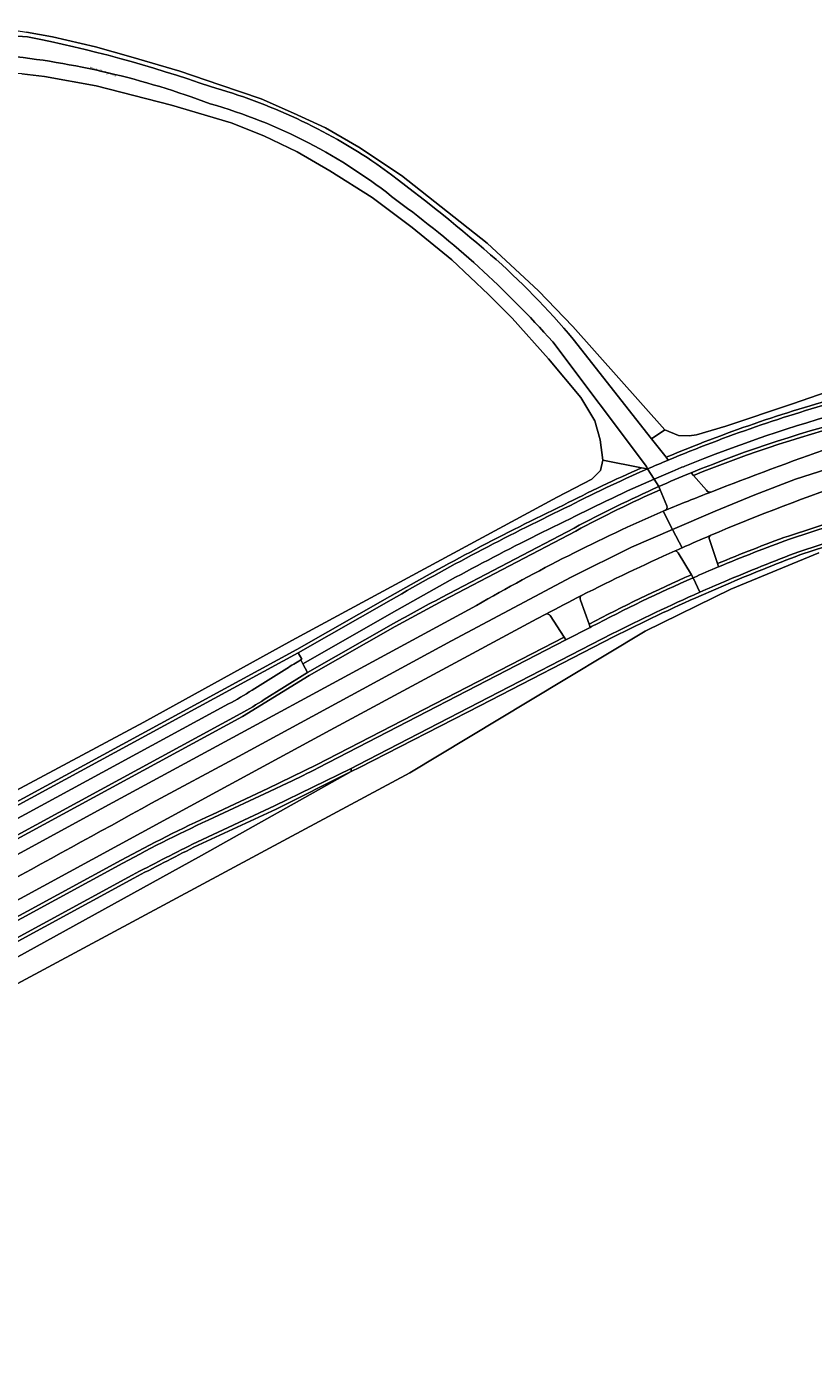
# Model space of a CAD drawing. Header units: metres. Extents: x 197700 to 204338, y 317132 to 325229.
# Tile 461 of 656: x 201535 to 201650, y 319127 to 319324. Entities that reach past the tile are written whole.
import ezdxf
from ezdxf.enums import TextEntityAlignment as Align

# ---------------------------------------------------------------- set-up
doc = ezdxf.new("R2010")
doc.units = ezdxf.units.M
for name, color, linetype, lineweight in [('B-WE-GR-BOUWLAND-GV', 80, 'Continuous', 13), ('B-WE-GR-GRAS-GV', 60, 'Continuous', 13), ('B-WE-IE-TERREINAFSCHEIDING_KUNSTMATIG_HEKWERK-G', 20, 'IE-TERREINAFSCHEIDING-KUNSTMATIG', 18), ('B-WE-OG-TERREIN_CULTUURSCHEIDING-GV', 7, 'Continuous', 18), ('B-WE-OG-TOPOGRAFIE-T18', 10, 'Continuous', 18), ('B-WE-OG-WEG-GV', 7, 'Continuous', 18), ('B-WE-VH-VERHARDING_ASFALT-GV', 252, 'Continuous', 18), ('B-WE-VH-VERHARDING_BETONSTRAATSTEEN-GV', 252, 'Continuous', 18), ('B-WE-VH-VERHARDING_TEGEL-GV', 252, 'Continuous', 18)]:
    doc.layers.add(name, color=color, linetype=linetype, lineweight=lineweight)
doc.styles.add('NLCS-ISO-M200-T18', font='NLCS-ISO.ttf', dxfattribs={"height": 0.36})
doc.linetypes.add('IE-TERREINAFSCHEIDING-KUNSTMATIG', pattern='A,4,[82,NLCS.SHX,S=0.75,R=90,X=0,Y=0],4,-2', length=10)

msp = doc.modelspace()

# ---------------------------------------------------------------- linework, layer by layer
at = {"layer": 'B-WE-GR-BOUWLAND-GV'}
for points in [[(201534.653, 319323.671), (201538.452, 319322.967), (201544.778, 319321.496), (201549.952, 319320.035), (201557.184, 319317.906), (201563.079, 319315.913), (201569.141, 319313.835), (201573.88, 319311.728), (201578.591, 319309.603), (201583.496, 319306.765), (201589.763, 319302.578), (201602.342, 319292.644), (201609.888, 319285.632), (201614.964, 319280.365), (201628.488, 319265.205), (201630.498, 319264.381), (201632.048, 319264.301), (201633.159, 319264.443), (201637.467, 319265.757), (201647.249, 319269.038), (201663.5, 319274.632)], [(201651.135, 319247.107), (201638.165, 319241.794), (201625.589, 319235.607), (201608.491, 319225.317), (201591.006, 319214.793), (201573.028, 319205.135), (201520.832, 319177.092)]]:
    msp.add_lwpolyline(points, dxfattribs=at)
at = {"layer": 'B-WE-GR-GRAS-GV'}
msp.add_lwpolyline([(201528.105, 319209.557), (201551.891, 319222.241), (201573.657, 319234.24), (201612.646, 319255.309), (201617.758, 319257.971), (201619.029, 319259.199), (201619.358, 319260.737), (201618.987, 319263.715), (201618.207, 319266.512), (201616.144, 319269.937), (201611.384, 319275.651), (201606.029, 319281.594), (201602.542, 319285.101), (201597.161, 319290.164), (201591.347, 319294.943), (201585.432, 319299.357), (201579.232, 319303.278), (201574.444, 319306.058), (201569.504, 319308.39), (201564.726, 319310.334), (201555.974, 319312.911), (201544.857, 319315.735), (201537.272, 319317.129), (201533.958, 319317.503)], dxfattribs=at)
at = {"layer": 'B-WE-IE-TERREINAFSCHEIDING_KUNSTMATIG_HEKWERK-G'}
for points in [[(201507.09, 319320.91), (201510.722, 319322.023), (201517.481, 319323.566), (201523.739, 319324.183), (201527.73, 319324.418), (201531.868, 319324.095), (201534.653, 319323.671), (201538.452, 319322.967), (201544.778, 319321.496), (201549.952, 319320.035), (201557.184, 319317.906), (201563.079, 319315.913), (201569.141, 319313.835), (201573.88, 319311.728), (201578.591, 319309.603), (201583.496, 319306.765), (201589.763, 319302.578), (201602.342, 319292.644), (201609.888, 319285.632), (201614.964, 319280.365), (201628.488, 319265.205)], [(201619.358, 319260.737), (201618.987, 319263.715), (201618.207, 319266.512), (201616.144, 319269.937), (201611.384, 319275.651), (201606.029, 319281.594), (201602.542, 319285.101), (201597.161, 319290.164), (201591.347, 319294.943), (201585.432, 319299.357), (201579.232, 319303.278), (201574.444, 319306.058), (201569.504, 319308.39), (201564.726, 319310.334), (201555.974, 319312.911), (201544.857, 319315.735), (201537.272, 319317.129), (201533.958, 319317.503), (201531.163, 319317.69)], [(201628.488, 319265.205), (201630.498, 319264.381), (201632.048, 319264.301), (201633.159, 319264.443), (201637.467, 319265.757), (201647.249, 319269.038), (201663.5, 319274.632), (201687.082, 319281.207), (201711.187, 319287.655), (201737.503, 319295.832), (201763.328, 319303.739)], [(201507.996, 319198.604), (201528.105, 319209.557), (201551.891, 319222.241), (201573.657, 319234.24), (201612.646, 319255.309), (201617.758, 319257.971), (201619.029, 319259.199), (201619.358, 319260.737)]]:
    msp.add_lwpolyline(points, dxfattribs=at)
at = {"layer": 'B-WE-OG-TERREIN_CULTUURSCHEIDING-GV'}
for points in [[(201473.995, 319305.904), (201474.929, 319306.513), (201475.868, 319307.117), (201476.322, 319307.406), (201476.778, 319307.695), (201477.71, 319308.28), (201479.386, 319309.313), (201481.073, 319310.331), (201484.508, 319312.017), (201488.629, 319313.879), (201494.078, 319315.86), (201500.196, 319317.971), (201505.782, 319319.618), (201512.207, 319321.36), (201517.007, 319322.336), (201521.038, 319322.899), (201525.089, 319323.289), (201529.663, 319323.302), (201534.765, 319322.975)], [(201615.026, 319278.502), (201626.518, 319263.893), (201628.488, 319265.205), (201614.964, 319280.365), (201609.888, 319285.632), (201602.342, 319292.644), (201589.763, 319302.578), (201583.496, 319306.765), (201578.591, 319309.603), (201573.88, 319311.728), (201569.141, 319313.835), (201563.079, 319315.913), (201557.184, 319317.906), (201549.952, 319320.035), (201544.778, 319321.496), (201538.452, 319322.967), (201534.653, 319323.671)], [(201533.958, 319317.503), (201537.272, 319317.129), (201544.857, 319315.735), (201555.974, 319312.911), (201564.726, 319310.334), (201569.504, 319308.39), (201574.444, 319306.058), (201579.232, 319303.278), (201585.432, 319299.357), (201591.347, 319294.943), (201597.161, 319290.164), (201602.542, 319285.101), (201606.029, 319281.594), (201611.384, 319275.651), (201616.144, 319269.937), (201618.207, 319266.512), (201618.987, 319263.715), (201619.358, 319260.737), (201625.066, 319259.613), (201625.923, 319259.444), (201625.774, 319259.793), (201611.997, 319278.135)], [(201711.31, 319286.948), (201764.505, 319298.769), (201765.126, 319301.766), (201763.328, 319303.739), (201737.503, 319295.832), (201711.187, 319287.655), (201687.082, 319281.207), (201663.5, 319274.632), (201647.249, 319269.038), (201637.467, 319265.757), (201633.159, 319264.443), (201632.048, 319264.301), (201630.498, 319264.381), (201628.488, 319265.205)], [(201765.401, 319285.63), (201757.011, 319283.595), (201699.895, 319266.996), (201694.916, 319265.434), (201646.643, 319249.593)], [(201768.059, 319283.367), (201758.17, 319280.999), (201751.026, 319279.068), (201734.37, 319274.216), (201699.561, 319264.077), (201666.698, 319253.329), (201648.194, 319247.277)], [(201648.349, 319246.802), (201666.901, 319252.869), (201699.709, 319263.599), (201734.51, 319273.736), (201738.57, 319274.919), (201751.161, 319278.587), (201758.293, 319280.514), (201768.345, 319282.921)], [(201628.488, 319265.205), (201626.518, 319263.893), (201628.667, 319261.161)], [(201646.799, 319249.118), (201695.072, 319264.959)], [(201625.066, 319259.613), (201619.358, 319260.737), (201619.029, 319259.199), (201617.758, 319257.971), (201612.646, 319255.309), (201573.657, 319234.24), (201551.891, 319222.241), (201528.105, 319209.557), (201507.996, 319198.604), (201491.468, 319190.118), (201477.584, 319183.311), (201466.38, 319178.037), (201462.099, 319175.646), (201443.588, 319166.411)], [(201628.667, 319261.161), (201628.988, 319260.753)], [(201625.923, 319259.444), (201625.066, 319259.613)], [(201632.328, 319258.872), (201632.682, 319258.477)], [(201627.8, 319256.398), (201627.608, 319256.86)], [(201666.901, 319252.869), (201648.349, 319246.802)], [(201566.164, 319223.506), (201473.549, 319173.176), (201474.223, 319172.973), (201566.403, 319223.067), (201576.213, 319229.095), (201588.82, 319236.276), (201595.867, 319240.112), (201615.371, 319250.314)], [(201615.134, 319250.754), (201595.63, 319240.552)], [(201520.832, 319177.092), (201573.028, 319205.135), (201591.006, 319214.793), (201608.491, 319225.317), (201625.589, 319235.607), (201638.165, 319241.794), (201651.135, 319247.107)], [(201632.653, 319243.463), (201632.389, 319243.893)], [(201636.209, 319245.529), (201636.367, 319245.053)], [(201633.833, 319240.87), (201637.434, 319242.433)], [(201637.434, 319242.433), (201633.833, 319240.87)], [(201463.512, 319172.668), (201471.594, 319177.057), (201574.4, 319232.912), (201588.056, 319240.686)], [(201588.056, 319240.686), (201574.4, 319232.912), (201471.594, 319177.057), (201463.512, 319172.668)], [(201463.684, 319172.199), (201471.766, 319176.588), (201574.572, 319232.443), (201588.228, 319240.217)], [(201588.573, 319236.71), (201575.966, 319229.529)], [(201617.352, 319236.643), (201617.521, 319236.169), (201617.713, 319236.268)], [(201577.51, 319215.512), (201613.939, 319234.32), (201613.666, 319234.742), (201577.281, 319215.956), (201570.131, 319212.478), (201561.961, 319208.656)], [(201620.701, 319235.2), (201601.151, 319225.117), (201583.378, 319215.95), (201582.344, 319215.441), (201582.344, 319214.984), (201583.603, 319215.559), (201601.38, 319224.673), (201620.93, 319234.756)], [(201620.93, 319234.756), (201601.38, 319224.673), (201583.603, 319215.559), (201582.344, 319214.984)], [(201575.966, 319229.529), (201575.539, 319229.286), (201569.588, 319225.543)], [(201582.344, 319214.984), (201560.36, 319202.632), (201515.837, 319178.077), (201472.659, 319154.942), (201433.676, 319134.269), (201428.695, 319131.831), (201425.432, 319130.598), (201414.007, 319126.56), (201412.665, 319130.772), (201407.476, 319129.176)], [(201414.007, 319126.56), (201425.432, 319130.598), (201428.695, 319131.831), (201433.676, 319134.269), (201472.659, 319154.942), (201515.837, 319178.077), (201560.36, 319202.632), (201582.344, 319214.984), (201571.325, 319209.463), (201559.253, 319203.843)], [(201559.253, 319203.843), (201571.325, 319209.463), (201582.344, 319214.984), (201582.344, 319215.441), (201571.109, 319209.914), (201559.042, 319204.296)], [(201562.173, 319208.203), (201570.343, 319212.025), (201573.036, 319213.321)], [(201548.566, 319201.965), (201478.573, 319163.866), (201478.385, 319163.194), (201548.805, 319201.526)], [(201550.398, 319199.298), (201479.222, 319160.544), (201472.022, 319156.624), (201470.846, 319155.983)], [(201550.159, 319199.737), (201478.977, 319160.976), (201479.222, 319160.544), (201550.398, 319199.298)]]:
    msp.add_lwpolyline(points, dxfattribs=at)
for points in [[(201534.765, 319322.975, -0.035648), (201561.666, 319315.65)], [(201561.625, 319313.12, 0.0650451), (201531.235, 319320.241)], [(201561.666, 319315.65, -0.0809382), (201586.122, 319304.268)], [(201589.078, 319298.903, 0.1008786), (201561.625, 319313.12)], [(201586.122, 319304.268, -0.0207438), (201602.872, 319290.93)], [(201611.997, 319278.135, 0.0536768), (201589.078, 319298.903)], [(201602.872, 319290.93, -0.0392163), (201615.026, 319278.502)], [(201628.667, 319261.161, -0.0323839), (201654.814, 319270.17)], [(201654.814, 319270.17, 0.0323839), (201628.667, 319261.161)], [(201628.988, 319260.753, -0.0322217), (201654.946, 319269.688)], [(201657.986, 319267.231, 0.0370665), (201632.328, 319258.872)], [(201632.682, 319258.477, -0.036824), (201658.105, 319266.745)], [(201613.576, 319254.133, -0.0149008), (201625.066, 319259.613)], [(201625.066, 319259.613, 0.0149008), (201613.576, 319254.133)], [(201613.748, 319253.664, -0.0157652), (201625.923, 319259.444)], [(201627.608, 319256.86, 0.0190611), (201615.134, 319250.754)], [(201615.371, 319250.314, -0.0190375), (201627.8, 319256.398)], [(201588.056, 319240.686, -0.0193542), (201613.576, 319254.133)], [(201613.576, 319254.133, 0.0193542), (201588.056, 319240.686)], [(201588.228, 319240.217, -0.0193219), (201613.748, 319253.664)], [(201646.643, 319249.593, 0.0119762), (201636.209, 319245.529)], [(201636.367, 319245.053, -0.0120243), (201646.799, 319249.118)], [(201648.194, 319247.277, 0.0106613), (201637.279, 319242.908)], [(201637.434, 319242.433, -0.0105981), (201648.349, 319246.802)], [(201648.349, 319246.802, 0.0105981), (201637.434, 319242.433)], [(201632.389, 319243.893, 0.017925), (201617.352, 319236.643)], [(201617.713, 319236.268, -0.0178562), (201632.653, 319243.463)], [(201637.279, 319242.908, 0.0035043), (201633.604, 319241.314)], [(201595.63, 319240.552, 0.0064963), (201588.573, 319236.71)], [(201633.604, 319241.314, 0.0129288), (201620.701, 319235.2)], [(201620.93, 319234.756, -0.0128689), (201633.833, 319240.87)], [(201633.833, 319240.87, 0.0128689), (201620.93, 319234.756)], [(201569.588, 319225.543, -0.0102912), (201566.164, 319223.506)], [(201573.036, 319213.321, 0.0132924), (201577.51, 319215.512)], [(201561.961, 319208.656, 0.0177713), (201548.566, 319201.965)], [(201548.805, 319201.526, -0.0177773), (201562.173, 319208.203)], [(201559.042, 319204.296, 0.0044307), (201550.159, 319199.737)], [(201559.253, 319203.843, 0.0043624), (201550.398, 319199.298)], [(201550.398, 319199.298, -0.0043624), (201559.253, 319203.843)]]:
    msp.add_lwpolyline(points, format="xyb", dxfattribs=at)
at = {"layer": 'B-WE-OG-WEG-GV'}
for points in [[(201646.643, 319249.593), (201694.916, 319265.434), (201699.895, 319266.996), (201757.011, 319283.595), (201765.401, 319285.63)], [(201632.682, 319258.477), (201634.581, 319256.353)], [(201628.793, 319254.012), (201627.8, 319256.398)], [(201628.223, 319253.246), (201628.551, 319253.389), (201628.557, 319253.391)], [(201615.371, 319250.314), (201595.867, 319240.112), (201588.82, 319236.276), (201576.213, 319229.095), (201566.403, 319223.067), (201474.223, 319172.973), (201477.059, 319172.119), (201546.15, 319209.78), (201600.792, 319239.382)], [(201635.028, 319249.087), (201636.209, 319245.529)], [(201632.389, 319243.893), (201630.422, 319247.1)], [(201616.093, 319240.169), (201617.352, 319236.643)], [(201610.979, 319238.118), (201609.647, 319237.407), (201579.283, 319221.045)], [(201561.961, 319208.656), (201570.131, 319212.478), (201577.281, 319215.956), (201613.666, 319234.742), (201611.632, 319237.887)], [(201579.283, 319221.045), (201562.554, 319212.012), (201479.388, 319166.77), (201478.573, 319163.866), (201548.566, 319201.965)]]:
    msp.add_lwpolyline(points, dxfattribs=at)
for points in [[(201658.105, 319266.745, 0.036824), (201632.682, 319258.477)], [(201678.874, 319264.535, 0.0370751), (201635.15, 319249.652)], [(201635.249, 319256.046, -0.0076356), (201652.902, 319262.619)], [(201627.8, 319256.398, 0.0190375), (201615.371, 319250.314)], [(201634.581, 319256.353, 0.3495311), (201635.249, 319256.046)], [(201628.557, 319253.391, 0.3895933), (201628.793, 319254.012)], [(201600.792, 319239.382, -0.0283015), (201628.223, 319253.246)], [(201635.15, 319249.652, 0.3227474), (201635.028, 319249.087)], [(201636.209, 319245.529, -0.0119762), (201646.643, 319249.593)], [(201629.989, 319247.401, 0.0121982), (201616.225, 319240.841)], [(201630.422, 319247.1, 0.3034278), (201629.989, 319247.401)], [(201617.352, 319236.643, -0.017925), (201632.389, 319243.893)], [(201616.225, 319240.841, 0.4192523), (201616.093, 319240.169)], [(201611.632, 319237.887, 0.3606241), (201610.979, 319238.118)], [(201548.566, 319201.965, -0.0177713), (201561.961, 319208.656)]]:
    msp.add_lwpolyline(points, format="xyb", dxfattribs=at)
at = {"layer": 'B-WE-VH-VERHARDING_ASFALT-GV'}
for points in [[(201534.765, 319322.975), (201529.663, 319323.302), (201525.089, 319323.289), (201521.038, 319322.899), (201517.007, 319322.336), (201512.207, 319321.36), (201505.782, 319319.618), (201500.196, 319317.971), (201494.078, 319315.86), (201488.629, 319313.879), (201484.508, 319312.017), (201481.073, 319310.331), (201479.386, 319309.313), (201477.71, 319308.28), (201476.778, 319307.695), (201476.322, 319307.406), (201475.868, 319307.117), (201474.929, 319306.513), (201473.995, 319305.904)], [(201628.557, 319253.391), (201628.551, 319253.389), (201628.223, 319253.246), (201629.61, 319250.573), (201635.881, 319253.266), (201641.707, 319255.66), (201647.694, 319257.926), (201658.145, 319261.303), (201664.272, 319263.152), (201675.682, 319266.8), (201702.926, 319275.334), (201709.222, 319277.304), (201718.36, 319279.922), (201727.822, 319282.399), (201735.817, 319284.443), (201743.299, 319286.041), (201750.335, 319287.447), (201760.152, 319289.563), (201762.999, 319290.353), (201764.423, 319290.764), (201765.688, 319291.301), (201767.313, 319292.044), (201766.334, 319299.574)], [(201767.889, 319287.611), (201767.313, 319292.044), (201765.688, 319291.301), (201764.423, 319290.764), (201762.999, 319290.353), (201760.152, 319289.563), (201750.335, 319287.447), (201743.299, 319286.041), (201735.817, 319284.443), (201727.822, 319282.399), (201718.36, 319279.922), (201709.222, 319277.304), (201702.926, 319275.334), (201675.682, 319266.8), (201664.272, 319263.152), (201658.145, 319261.303), (201647.694, 319257.926), (201641.707, 319255.66), (201635.881, 319253.266), (201629.61, 319250.573), (201629.666, 319250.465), (201631.02, 319247.859)], [(201611.997, 319278.135), (201625.774, 319259.793), (201625.923, 319259.444)], [(201628.988, 319260.753), (201628.667, 319261.161), (201626.518, 319263.893), (201615.026, 319278.502)], [(201552.995, 319210.315), (201565.783, 319217.179), (201597.107, 319234.199), (201614.731, 319243.563), (201623.568, 319247.934), (201629.61, 319250.573), (201628.223, 319253.246)], [(201631.02, 319247.859), (201629.666, 319250.465), (201629.61, 319250.573), (201623.568, 319247.934), (201614.731, 319243.563), (201597.107, 319234.199), (201565.783, 319217.179), (201552.995, 319210.315)], [(201464.186, 319158.5), (201466.506, 319159.762), (201479.388, 319166.77), (201562.554, 319212.012), (201579.283, 319221.045), (201609.647, 319237.407), (201610.979, 319238.118)], [(201600.792, 319239.382), (201546.15, 319209.78), (201477.059, 319172.119), (201476.781, 319171.967)]]:
    msp.add_lwpolyline(points, dxfattribs=at)
for points in [[(201561.666, 319315.65, 0.035648), (201534.765, 319322.975)], [(201531.235, 319320.241, -0.0650451), (201561.625, 319313.12)], [(201586.122, 319304.268, 0.0809382), (201561.666, 319315.65)], [(201561.625, 319313.12, -0.1008786), (201589.078, 319298.903)], [(201602.872, 319290.93, 0.0207438), (201586.122, 319304.268)], [(201589.078, 319298.903, -0.0536768), (201611.997, 319278.135)], [(201615.026, 319278.502, 0.0392163), (201602.872, 319290.93)], [(201635.15, 319249.652, -0.0370751), (201678.874, 319264.535)], [(201652.902, 319262.619, 0.0076356), (201635.249, 319256.046)], [(201625.923, 319259.444, -0.003705), (201628.988, 319260.753)], [(201635.249, 319256.046, 0.0029653), (201628.557, 319253.391)], [(201628.223, 319253.246, 0.0283015), (201600.792, 319239.382)], [(201629.989, 319247.401, -0.0010796), (201631.02, 319247.859)], [(201631.02, 319247.859, -0.0035867), (201635.15, 319249.652)], [(201616.225, 319240.841, -0.0121982), (201629.989, 319247.401)], [(201610.979, 319238.118, -0.0048339), (201616.225, 319240.841)], [(201458.425, 319158.952, 0.0037162), (201552.995, 319210.315)], [(201552.995, 319210.315, -0.0037162), (201458.425, 319158.952)]]:
    msp.add_lwpolyline(points, format="xyb", dxfattribs=at)
at = {"layer": 'B-WE-VH-VERHARDING_BETONSTRAATSTEEN-GV'}
for points in [[(201632.328, 319258.872, 0.0071128), (201627.608, 319256.86)], [(201628.557, 319253.391, -0.0029653), (201635.249, 319256.046)], [(201635.249, 319256.046, -0.3495311), (201634.581, 319256.353)], [(201628.793, 319254.012, -0.3895933), (201628.557, 319253.391)], [(201631.02, 319247.859, 0.0010796), (201629.989, 319247.401)], [(201635.15, 319249.652, 0.0035867), (201631.02, 319247.859)], [(201635.028, 319249.087, -0.3227474), (201635.15, 319249.652)], [(201629.989, 319247.401, -0.3034278), (201630.422, 319247.1)], [(201632.653, 319243.463, -0.0043546), (201636.367, 319245.053)], [(201632.653, 319243.463, 0.0178562), (201617.713, 319236.268)], [(201616.225, 319240.841, 0.0048339), (201610.979, 319238.118)], [(201616.093, 319240.169, -0.4192523), (201616.225, 319240.841)], [(201620.701, 319235.2, -0.0129288), (201633.604, 319241.314)], [(201610.979, 319238.118, -0.3606241), (201611.632, 319237.887)], [(201574.949, 319231.374, 0.0038415), (201572.892, 319230.123)], [(201567.811, 319226.94, -0.0218526), (201564.339, 319224.903)], [(201566.164, 319223.506, 0.0102912), (201569.588, 319225.543)], [(201577.51, 319215.512, -0.0132924), (201573.036, 319213.321)], [(201562.173, 319208.203, 0.0177773), (201548.805, 319201.526)], [(201550.159, 319199.737, -0.0044307), (201559.042, 319204.296)]]:
    msp.add_lwpolyline(points, format="xyb", dxfattribs=at)
for points in [[(201634.581, 319256.353), (201632.682, 319258.477), (201632.328, 319258.872)], [(201627.608, 319256.86), (201627.8, 319256.398), (201628.793, 319254.012)], [(201636.367, 319245.053), (201636.209, 319245.529), (201635.028, 319249.087)], [(201630.422, 319247.1), (201632.389, 319243.893), (201632.653, 319243.463)], [(201633.604, 319241.314), (201632.653, 319243.463)], [(201611.632, 319237.887), (201613.666, 319234.742), (201613.939, 319234.32), (201617.521, 319236.169), (201617.352, 319236.643), (201616.093, 319240.169)], [(201617.713, 319236.268), (201617.521, 319236.169), (201613.939, 319234.32), (201577.51, 319215.512)], [(201559.042, 319204.296), (201571.109, 319209.914), (201582.344, 319215.441), (201583.378, 319215.95), (201601.151, 319225.117), (201620.701, 319235.2)], [(201572.892, 319230.123), (201567.811, 319226.94)], [(201569.588, 319225.543), (201575.539, 319229.286), (201575.966, 319229.529), (201575.255, 319230.818), (201574.949, 319231.374)], [(201564.339, 319224.903), (201472.512, 319175.044), (201466.041, 319171.53), (201464.443, 319170.664)], [(201465.28, 319168.754), (201473.549, 319173.176), (201566.164, 319223.506)], [(201573.036, 319213.321), (201570.343, 319212.025), (201562.173, 319208.203)], [(201548.805, 319201.526), (201478.385, 319163.194), (201470.048, 319158.644)], [(201470.664, 319156.449), (201471.777, 319157.055), (201478.977, 319160.976), (201550.159, 319199.737)]]:
    msp.add_lwpolyline(points, dxfattribs=at)
at = {"layer": 'B-WE-VH-VERHARDING_TEGEL-GV'}
for points in [[(201648.194, 319247.277), (201666.698, 319253.329), (201699.561, 319264.077), (201734.37, 319274.216), (201751.026, 319279.068), (201758.17, 319280.999), (201768.059, 319283.367)], [(201695.072, 319264.959), (201646.799, 319249.118)], [(201626.894, 319257.956), (201625.923, 319259.444)], [(201625.923, 319259.444), (201626.894, 319257.956), (201629.663, 319259.138)], [(201629.663, 319259.138), (201626.894, 319257.956), (201627.608, 319256.86)], [(201627.608, 319256.86), (201626.894, 319257.956)], [(201595.63, 319240.552), (201615.134, 319250.754)], [(201632.653, 319243.463), (201633.604, 319241.314)], [(201588.228, 319240.217), (201574.572, 319232.443), (201575.119, 319231.476), (201574.949, 319231.374), (201575.255, 319230.818), (201589.094, 319238.696)], [(201589.094, 319238.696), (201575.255, 319230.818), (201575.966, 319229.529), (201588.573, 319236.71)], [(201574.949, 319231.374), (201575.119, 319231.476), (201574.572, 319232.443), (201471.766, 319176.588)], [(201567.811, 319226.94), (201572.892, 319230.123)], [(201471.766, 319176.588), (201472.512, 319175.044), (201564.339, 319224.903)]]:
    msp.add_lwpolyline(points, dxfattribs=at)
for points in [[(201654.946, 319269.688, 0.0322217), (201628.988, 319260.753)], [(201631.436, 319259.87, -0.0299526), (201655.453, 319268.013)], [(201655.453, 319268.013, 0.0299526), (201631.436, 319259.87)], [(201632.328, 319258.872, -0.0370665), (201657.986, 319267.231)], [(201628.988, 319260.753, 0.003705), (201625.923, 319259.444)], [(201629.663, 319259.138, -0.0021265), (201631.436, 319259.87)], [(201631.436, 319259.87, 0.0021265), (201629.663, 319259.138)], [(201625.923, 319259.444, 0.0157652), (201613.748, 319253.664)], [(201614.548, 319252.108, -0.0157169), (201626.894, 319257.956)], [(201626.894, 319257.956, 0.0157169), (201614.548, 319252.108)], [(201627.608, 319256.86, -0.0071128), (201632.328, 319258.872)], [(201615.134, 319250.754, -0.0190611), (201627.608, 319256.86)], [(201613.748, 319253.664, 0.0193219), (201588.228, 319240.217)], [(201589.094, 319238.696, -0.0193122), (201614.548, 319252.108)], [(201614.548, 319252.108, 0.0193122), (201589.094, 319238.696)], [(201646.799, 319249.118, 0.0120243), (201636.367, 319245.053)], [(201637.279, 319242.908, -0.0106613), (201648.194, 319247.277)], [(201636.367, 319245.053, 0.0043546), (201632.653, 319243.463)], [(201633.604, 319241.314, -0.0035043), (201637.279, 319242.908)], [(201588.573, 319236.71, -0.0064963), (201595.63, 319240.552)], [(201572.892, 319230.123, -0.0038415), (201574.949, 319231.374)], [(201564.339, 319224.903, 0.0218526), (201567.811, 319226.94)]]:
    msp.add_lwpolyline(points, format="xyb", dxfattribs=at)

# ---------------------------------------------------------------- texts
at = {"layer": 'B-WE-OG-TOPOGRAFIE-T18', "style": 'NLCS-ISO-M200-T18'}
msp.add_text('Krichelbergsweg', height=0.36, rotation=344.4, dxfattribs=at).set_placement((201545.874, 319317.859), align=Align.MIDDLE)

doc.saveas('drawing.dxf')
